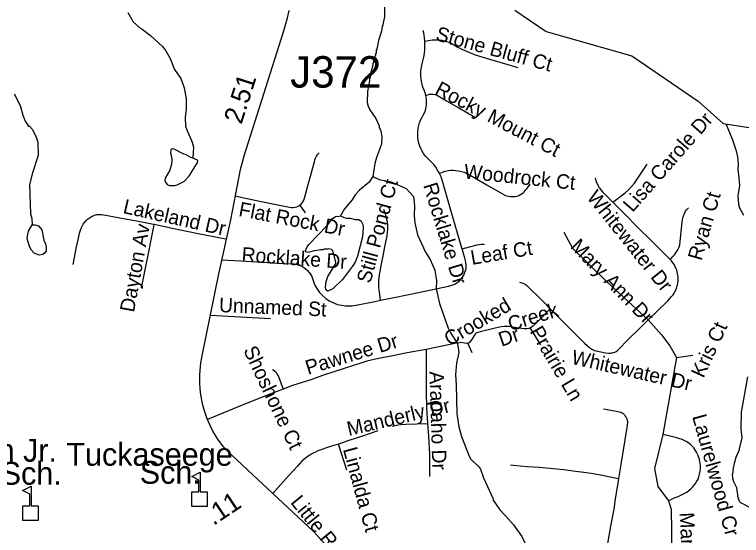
# Model space of a CAD drawing. Extents: x 1383679 to 1536984, y 460658 to 651027.
# Drawn here: x 1419161 to 1423940, y 551167 to 554595 of the extents above; entities that cross this region are included whole.
import ezdxf

# ---------------------------------------------------------------- set-up
doc = ezdxf.new("R2010")
doc.units = 0
for name, color, linetype in [('Exist Cultural Educational Facility Elementary CELL', 7, 'Continuous'), ('Exist Cultural Educational Facility High Label', 7, 'Continuous'), ('Exist Hydrographic Creek Single Shore', 7, 'Continuous'), ('Exist Hydrographic Misc Water Feature', 7, 'Continuous'), ('Exist Road Non-System Structure Non-Sys Other Number Label', 7, 'Continuous'), ('Exist Road Non-System Type 51', 7, 'Continuous'), ('Exist Road Non-System Type 51 Label', 7, 'Continuous'), ('Exist Road Secondary Mileage Hundredths English Label', 7, 'Continuous'), ('Exist Road Secondary Type 51 Attributed', 7, 'Continuous'), ('Exist Road Secondary Type 51 Label', 7, 'Continuous')]:
    doc.layers.add(name, color=color, linetype=linetype)

msp = doc.modelspace()

# ---------------------------------------------------------------- linework, layer by layer
at = {"layer": 'Exist Cultural Educational Facility Elementary CELL'}
for points in [[(1420326.7, 551356.9), (1420326.7, 551454.8), (1420372.8, 551454.8), (1420372.8, 551529.9), (1420325.7, 551554.1), (1420382.4, 551583.3), (1420382.4, 551454.8), (1420428.4, 551454.8), (1420428.4, 551356.9)], [(1419214.7, 551264.7), (1419214.7, 551362.6), (1419260.7, 551362.6), (1419260.7, 551437.7), (1419213.7, 551462), (1419270.3, 551491.1), (1419270.3, 551362.6), (1419316.3, 551362.6), (1419316.3, 551264.7)]]:
    msp.add_lwpolyline(points, close=True, dxfattribs=at)
at = {"layer": 'Exist Hydrographic Creek Single Shore'}
msp.add_lwpolyline([(1422450, 554623.3), (1422655.9, 554484.5), (1423219.9, 554322.2), (1423656, 554024.6), (1423819.9, 553876.9), (1424002.9, 553850.2), (1424228, 553852.3), (1424574, 553638.5), (1424982, 553180.6), (1425147.9, 553177.2), (1425299, 553223.4), (1425499, 553212.9), (1425706, 553149.6), (1425931.9, 553187.8), (1426059, 553267.3), (1426246, 553447.3), (1427359.9, 554166.7), (1427445.9, 554299.6), (1427481.9, 554417), (1427502.9, 554656.2)], dxfattribs=at)
at = {"layer": 'Exist Hydrographic Misc Water Feature'}
for points in [[(1421594.1, 554652.8), (1421592.5, 554580.8), (1421583.5, 554541.1), (1421583.2, 554525.1), (1421579, 554519.2), (1421574.3, 554485.3), (1421554.9, 554423.8), (1421543.6, 554366.1), (1421539.5, 554360.2), (1421539, 554342.2), (1421534.9, 554336.3), (1421534.6, 554326.3), (1421530.5, 554320.4), (1421530.3, 554310.4), (1421521.8, 554288.6), (1421521.6, 554278.6), (1421517.5, 554272.7), (1421517.2, 554262.8), (1421499.8, 554199.2), (1421499.5, 554183.2), (1421495.3, 554177.3), (1421494.9, 554159.3), (1421481.2, 554087.7), (1421479.7, 554015.8), (1421485.1, 553991.6), (1421496.5, 553967.4), (1421535.3, 553910.5), (1421558.2, 553862), (1421558, 553854), (1421569.4, 553829.7), (1421576.6, 553789.5), (1421573.5, 553741.7), (1421541.5, 553654.5), (1421530.5, 553614.7), (1421517.6, 553530.1)], [(1419906.8, 554608.5), (1419941.5, 554547.7), (1419984.5, 554506.7), (1420000.3, 554498.3), (1420055.4, 554457), (1420133.8, 554385.2), (1420155.2, 554356.7), (1420184.1, 554306.1), (1420212.4, 554233.4), (1420248.1, 554183.1), (1420253.2, 554180.5), (1420276.7, 554112.3), (1420290, 554039.7), (1420288.4, 553971.8), (1420283.2, 553917.9), (1420285.9, 553859.9), (1420293.4, 553835.7), (1420329.5, 553754.9), (1420336.8, 553722.7), (1420333.2, 553650.7)], [(1419158.5, 554070.3), (1419170.2, 554054), (1419200.6, 553989.3), (1419215.4, 553933), (1419230.5, 553892.7), (1419253.7, 553860.1), (1419259.8, 553860), (1419279.3, 553839.5), (1419304.1, 553787), (1419313.4, 553754.8), (1419317.4, 553666.7), (1419278.5, 553553), (1419259, 553475.6), (1419266.8, 553284.1), (1419273.9, 553251.9), (1419278.1, 553211.2)], [(1423839.3, 553871.9), (1423880.5, 553771.4), (1423904.8, 553698.9), (1423914, 553658.7), (1423918.9, 553610.6), (1423915.4, 553573.2), (1423923.6, 553523.6), (1423926.4, 553469.2), (1423916.1, 553402.8), (1423920.8, 553346.7), (1423926.4, 553322.5), (1423953.2, 553273.9)], [(1420333.2, 553650.7), (1420321.2, 553655.1), (1420289.7, 553671.8), (1420273.8, 553676.3), (1420210.5, 553709.7), (1420202.5, 553711.9), (1420194.5, 553710.1), (1420188.4, 553704.2), (1420185.9, 553682.3), (1420193.3, 553658.1), (1420194.8, 553634.1), (1420192.3, 553610.2), (1420181.4, 553570.4), (1420152.2, 553517.2), (1420149.7, 553499.2), (1420153.5, 553491.1), (1420165.2, 553476.9), (1420179, 553470.5), (1420213.1, 553469.8), (1420229.2, 553473.4), (1420277.8, 553498.2), (1420310.6, 553535.4), (1420364.5, 553622.1), (1420366.8, 553630.1), (1420362.9, 553636.2), (1420333.2, 553650.7)], [(1421517.6, 553530.1), (1421491.8, 553491.7), (1421428.6, 553439.2), (1421399.8, 553407.9), (1421381.2, 553376.3), (1421329.8, 553315.6), (1421304.9, 553269.3)], [(1421517.6, 553530.1), (1421558.2, 553510.1), (1421637.9, 553494.3), (1421736.8, 553449.9), (1421783.7, 553396.9), (1421790.3, 553336.7), (1421788.9, 553272.8), (1421791.8, 553224.7), (1421809.9, 553144.3), (1421863.4, 553031.2), (1421894.3, 552982.5), (1421924.8, 552913.8), (1421935.1, 552841.5), (1421934, 552789.6), (1421955.7, 552693.1), (1422012.1, 552531.9), (1422027.4, 552499.5), (1422073.8, 552430.5), (1422080.9, 552371.1), (1422067, 552302.7), (1422059.2, 552222.9), (1422063.7, 552158.8), (1422068.5, 551966.8), (1422081.3, 551881.1), (1422099.6, 551818.2), (1422150.1, 551689), (1422161.9, 551668.8), (1422211.1, 551621.6), (1422224.5, 551603.5)], [(1421304.9, 553269.3), (1421328.5, 553259.6), (1421344.4, 553255.2), (1421368.3, 553254.7), (1421400.2, 553246), (1421424.2, 553245.4), (1421439.9, 553235), (1421451.5, 553212.7), (1421453.1, 553196.7), (1421447.6, 553132.9), (1421416.7, 553005.7), (1421399.8, 552966.1), (1421383.2, 552938.5), (1421317.3, 552852), (1421253.8, 552789.6), (1421221.5, 552774.3), (1421213.5, 552778.5), (1421207.8, 552788.7), (1421206, 552798.7), (1421208.9, 552838.6), (1421219.7, 552870.3), (1421273.6, 552957), (1421273.8, 552965), (1421255.4, 553033.4), (1421247.8, 553049.6), (1421227.8, 553054.1), (1421219.8, 553050.3), (1421195.8, 553050.8), (1421187.7, 553047.1), (1421171.7, 553047.4), (1421163.6, 553043.6), (1421131.5, 553040.3), (1421091.2, 553029.3), (1421075.3, 553033.7), (1421073.5, 553041.7), (1421084, 553065.5), (1421096.4, 553081.1), (1421215.3, 553206.3), (1421252.4, 553253.4), (1421274.7, 553268.9), (1421288.7, 553266.6), (1421304.9, 553269.3)], [(1419278.1, 553211.2), (1419295.1, 553211.5), (1419319, 553204.9), (1419340.4, 553178.4), (1419352.8, 553110.1), (1419364.3, 553085.9), (1419369.7, 553061.8), (1419369.2, 553037.8), (1419360.9, 553026), (1419346.6, 553016.3), (1419322.5, 553010.9), (1419290.9, 553025.6), (1419273.3, 553044), (1419261.7, 553064.3), (1419250.5, 553096.5), (1419245, 553120.7), (1419245.3, 553136.7), (1419252.1, 553168.4), (1419278.1, 553211.2)], [(1423979.2, 552209.8), (1423939, 551978.8), (1423935.3, 551866.9), (1423941.7, 551810.1), (1423924.1, 551737.6), (1423924.8, 551731.2), (1423903, 551679.8), (1423891.7, 551640), (1423884.9, 551610.2), (1423881.8, 551571.2)], [(1422224.5, 551603.5), (1422245, 551545.1), (1422308.1, 551407.8), (1422307.9, 551399.8), (1422350.9, 551335.1), (1422391.1, 551294.2), (1422440.5, 551236.9), (1422496.7, 551159.6), (1422567.6, 551014.1), (1422587, 550981.7), (1422614, 550941.1), (1422676.6, 550871.7), (1422726.6, 550783.2), (1422758, 550753.9), (1422802.8, 550688.6)], [(1424061.8, 550983.2), (1424063.9, 551008.4), (1424060, 551016.5), (1424059, 551064.5), (1424061.5, 551088.4), (1424092.6, 551135.8), (1424131.4, 551174.9), (1424131.9, 551198.8), (1424097.7, 551279.6), (1424046.5, 551320.7), (1423999.2, 551349.7), (1423935.9, 551381.2), (1423926.1, 551389.4), (1423916.7, 551423.6), (1423917.1, 551439.5), (1423913.3, 551447.6), (1423910, 551479.7), (1423890.9, 551520.1), (1423883.4, 551544.3), (1423881.8, 551571.2)]]:
    msp.add_lwpolyline(points, dxfattribs=at)
at = {"layer": 'Exist Road Non-System Type 51'}
for p, q in [((1421037.6, 553341), (1421072.4, 553290.7)), ((1422621.4, 552420.5), (1422550.9, 552532.9)), ((1422169.8, 552368.5), (1422141.7, 552431.3)), ((1421346, 551596.4), (1421290.2, 551768.7))]:
    msp.add_line(p, q, dxfattribs=at)
for points in [[(1421857.5, 554420.2), (1421857.4, 554421), (1421856.2, 554440.7), (1421853.5, 554460.1), (1421851, 554474.3), (1421846.9, 554488.1), (1421846.3, 554489.7)], [(1421864.9, 554063.3), (1421860.4, 554079.6), (1421853.9, 554096.8), (1421853.5, 554097.7), (1421846.2, 554116.7), (1421840.5, 554135.8), (1421836.1, 554155.4), (1421833.3, 554175.4), (1421832.8, 554180.4), (1421831.8, 554199.9), (1421832.3, 554219.1), (1421834.4, 554238.3), (1421837.9, 554257.5), (1421839.1, 554262.5), (1421845.9, 554288.7), (1421851.6, 554313.9), (1421855.8, 554339.7), (1421858.3, 554365.4), (1421858.5, 554369.5), (1421859, 554393.5), (1421857.7, 554417.5), (1421857.5, 554420.2)], [(1421857.5, 554420.2), (1421907.4, 554427.6), (1421926.1, 554428.8), (1421939.5, 554428.6), (1421955.3, 554428), (1421971, 554425.8), (1421984.9, 554422.5), (1422001.2, 554418.2), (1422015.8, 554412.9), (1422035.4, 554404), (1422049.6, 554395.5), (1422049.5, 554395.5), (1422071.2, 554383.4), (1422101.1, 554367.6), (1422131.6, 554353.2), (1422162.7, 554340.2), (1422182.9, 554332.7), (1422284.4, 554301.8), (1422404.6, 554267.2), (1422470.5, 554247.4)], [(1421955.4, 553548.6), (1421955.3, 553548.9), (1421953.5, 553552.4), (1421942.8, 553571.5), (1421930.5, 553589.9), (1421917, 553607.3), (1421913.1, 553611.9), (1421891.9, 553633.5), (1421877.7, 553646.7), (1421863.6, 553663.5), (1421850.5, 553681.4), (1421838.5, 553700.3), (1421833.3, 553709.6), (1421826, 553728.3), (1421820, 553747.9), (1421815.5, 553767.9), (1421812.5, 553787.8), (1421811.6, 553805.9), (1421812.2, 553824.2), (1421814.3, 553842.4), (1421817.9, 553860.6), (1421818.9, 553864.6), (1421824.1, 553882.3), (1421830.7, 553899.3), (1421838.7, 553915.7), (1421848.1, 553931.8), (1421856, 553949), (1421862.2, 553966.6), (1421866.7, 553984.8), (1421869.2, 553999.5), (1421870.2, 554017.5), (1421869.5, 554035.3), (1421867.1, 554052.9), (1421865.3, 554061.8), (1421864.9, 554063.3)], [(1421864.9, 554063.3), (1421890.1, 554070.5), (1421900.3, 554072), (1421910.7, 554072), (1421912.3, 554071.8), (1421924, 554069.7), (1421935.3, 554066), (1421946, 554060.9), (1422001.4, 554027.9), (1422082.5, 553981.3), (1422192.3, 553917)], [(1421037.6, 553341), (1421039.6, 553342.4), (1421046.2, 553348), (1421054.5, 553357.7), (1421061.1, 553368.5), (1421066, 553379.9), (1421067.7, 553385.8), (1421096.1, 553490.8), (1421132.4, 553625.8), (1421135.2, 553638.4), (1421139.6, 553650.6), (1421145.4, 553662.2), (1421152.6, 553672.9), (1421161, 553682.7), (1421163.1, 553684.8)], [(1423093.8, 553359.5), (1423175.7, 553421.1), (1423197.4, 553441.6), (1423217.7, 553462.9), (1423237.1, 553485.7), (1423319.8, 553611.2)], [(1421955.4, 553548.6), (1421974.7, 553557.7), (1421991.3, 553564.2), (1422011.1, 553567.9), (1422028.8, 553570), (1422046.5, 553570.4), (1422061.9, 553569.4), (1422080.3, 553567), (1422098.6, 553563), (1422116.5, 553557.2), (1422133.6, 553550), (1422141.6, 553546), (1422265.7, 553474.5), (1422383.3, 553406.9), (1422395.6, 553402.3), (1422408.6, 553399), (1422421.9, 553397.1), (1422435.3, 553396.6), (1422449, 553397.5), (1422452.4, 553398), (1422464.7, 553400.8), (1422476.5, 553404.9), (1422487.7, 553410.3), (1422498.3, 553416.9), (1422508.2, 553424.8), (1422511.1, 553427.5), (1422521.2, 553438.6), (1422527.3, 553446.3), (1422551.6, 553478.7)], [(1422104.5, 553052.6), (1422100.5, 553066), (1422032.1, 553298.8), (1421997.5, 553422.2), (1421979.8, 553484.1), (1421973.2, 553506), (1421965, 553527.9), (1421955.4, 553548.6)], [(1423093.8, 553359.5), (1423045.1, 553408.3), (1423031.3, 553422.9), (1423018.8, 553438.3), (1423007.4, 553454.7), (1422996.7, 553474.3), (1422987.4, 553494.5), (1422979.6, 553515.4), (1422979.1, 553516.9)], [(1420610.3, 553401.5), (1420782.8, 553365.6), (1420969.3, 553327.6), (1420980.8, 553325.5), (1420993.3, 553325.2), (1421005.8, 553326.8), (1421017.9, 553330.3), (1421029.3, 553335.6), (1421037.6, 553341)], [(1423471.3, 552982.6), (1423460.5, 552994), (1423399.1, 553054.6), (1423387.7, 553066), (1423351.3, 553102.9), (1423259.2, 553194.6), (1423172.2, 553280.8), (1423093.8, 553359.5)], [(1421567.3, 552714.7), (1421559.5, 552769.8), (1421557.1, 552795.4), (1421556.7, 552821), (1421556.6, 552840.1), (1421558.2, 552864.9), (1421561.2, 552884.1), (1421564.5, 552902), (1421572.4, 552942.9), (1421586.9, 553018.6), (1421596.2, 553066), (1421610, 553139.3), (1421613.2, 553161.7), (1421614.8, 553184.4), (1421614.8, 553207), (1421614.7, 553208.9), (1421613, 553228.5), (1421609.6, 553248), (1421600.7, 553280.9), (1421589.4, 553310.9)], [(1423471.3, 552982.6), (1423476.7, 552988.3), (1423491.4, 553004.7), (1423499.8, 553013.2), (1423509.6, 553026), (1423518.3, 553039.6), (1423524.5, 553050), (1423528.8, 553059.9), (1423531, 553066), (1423534.6, 553079.8), (1423537.3, 553096.6), (1423537.7, 553101.1), (1423550.5, 553229.7), (1423553.2, 553247.1), (1423557.4, 553264.2), (1423563.1, 553280.9), (1423567.2, 553290.5), (1423572.6, 553300.9), (1423579.4, 553310.4), (1423587.4, 553318.9), (1423591.4, 553322.4)], [(1419545.7, 552949.3), (1419568.7, 553066), (1419578.5, 553112), (1419589.3, 553157.3), (1419595, 553176.7), (1419602.1, 553194.4), (1419607.8, 553206.2), (1419613.1, 553215.7), (1419623.1, 553229.2), (1419631, 553238.8), (1419641.8, 553248.5), (1419653.2, 553257.6), (1419659.8, 553262), (1419671.2, 553268.4), (1419678.3, 553271.3), (1419687.4, 553275.3), (1419695.9, 553277.6), (1419701.6, 553278.7), (1419707.5, 553279.8), (1419716.1, 553279.8), (1419731.9, 553278), (1419746.3, 553276.6), (1419772.8, 553272.6), (1419864.1, 553255.7), (1419976.2, 553235.5), (1420075, 553215.5), (1420079.6, 553214.5)], [(1419996, 552796.7), (1420010.4, 552871.2), (1420049.8, 553066), (1420055, 553091.5), (1420075, 553189.4), (1420079.6, 553214.5)], [(1420079.6, 553214.5), (1420208.3, 553187.1), (1420368.2, 553154.4), (1420551.1, 553118.1)], [(1422772.6, 553163), (1422828.3, 553057), (1423056.8, 552833.9), (1423327.2, 552585.7)], [(1422104.5, 553052.6), (1422151.3, 553066), (1422203.2, 553079.5), (1422216.4, 553082.2), (1422229.8, 553083.3), (1422243.2, 553082.8), (1422248.2, 553082.2)], [(1421567.3, 552714.7), (1421668.9, 552736.1), (1421858.9, 552775.3), (1422013.5, 552806.6), (1422036.2, 552813.5), (1422054.8, 552821.3), (1422075.5, 552832.9), (1422091.8, 552848), (1422105.8, 552866.5), (1422114.2, 552880.3), (1422122.5, 552899.9), (1422127.2, 552916), (1422129.4, 552931.2), (1422130.3, 552946.5), (1422128.1, 552966), (1422122.3, 552992.2), (1422104.5, 553052.6)], [(1420523.6, 552981.8), (1420648.8, 552974.2), (1420824.2, 552963.9), (1420941.3, 552956.9), (1420980.6, 552955.3), (1421000.3, 552953.4), (1421017.4, 552950.4), (1421038, 552943.9), (1421054.3, 552936.4), (1421070.5, 552925), (1421087.5, 552910.8), (1421098.5, 552897.7), (1421108.8, 552882.4), (1421114.8, 552870.1), (1421119.8, 552857.9), (1421126.4, 552837.7), (1421131.5, 552824.2), (1421137.7, 552810.6), (1421152.7, 552785.3), (1421166.7, 552765.5), (1421184, 552747.2), (1421206.7, 552727.2), (1421229.2, 552711.6), (1421248.7, 552701.1), (1421269.6, 552692.8), (1421285.2, 552687.5), (1421310.5, 552681.6), (1421335.4, 552678.2), (1421355.1, 552677.4), (1421379.2, 552678.8), (1421417.5, 552683.7), (1421528.9, 552706.6), (1421567.3, 552714.7)], [(1423327.2, 552585.7), (1423385.5, 552643.4), (1423455.1, 552711.9), (1423470, 552727.1), (1423481.1, 552738.9), (1423490.1, 552751), (1423497, 552761.1), (1423502.7, 552771), (1423508.1, 552782), (1423513.2, 552794.4), (1423515.7, 552802.5), (1423518.6, 552813.2), (1423521.5, 552829.5), (1423523.2, 552840.4), (1423523.5, 552844.2), (1423523.6, 552852.2), (1423523.5, 552861.2), (1423523, 552871.7), (1423522.4, 552880.1), (1423520.4, 552890), (1423517.8, 552901.6), (1423514.7, 552911.8), (1423511.6, 552920.8), (1423508.1, 552929.1), (1423503, 552939.2), (1423497.1, 552949.9), (1423491, 552959.1), (1423489.6, 552961.3), (1423480, 552973.4), (1423476.9, 552976.6), (1423471.3, 552982.6)], [(1422479.8, 552834.4), (1422495.3, 552829.7), (1422506.8, 552825.9), (1422517.7, 552820.4), (1422528.3, 552811.9), (1422633.2, 552708.3), (1422682.8, 552658.7)], [(1422682.8, 552658.7), (1422595.4, 552569.2), (1422568.7, 552545.1), (1422556.9, 552535.7), (1422550.9, 552532.9)], [(1422682.8, 552658.7), (1422706.4, 552635.1), (1422821.2, 552519.6), (1422907.4, 552432.9), (1422942.4, 552401.7), (1422956.9, 552392.2), (1422974.3, 552384.5), (1422985, 552380.9), (1423046.3, 552368.6), (1423068.2, 552366.6), (1423082.8, 552367), (1423096.4, 552370), (1423107.6, 552374.1), (1423115.3, 552378.3), (1423124.5, 552384.9), (1423202.6, 552462.3), (1423263.1, 552522.1), (1423327.2, 552585.7)], [(1420448.7, 552616.8), (1420844.6, 552594.1)], [(1423327.2, 552585.7), (1423413.4, 552488.2), (1423469.1, 552415.7), (1423513.7, 552337.6)], [(1422550.9, 552532.9), (1422541.4, 552528.5), (1422529.7, 552526.7), (1422511.9, 552527.2), (1422475.5, 552532), (1422424.3, 552540.9), (1422408.7, 552542.6), (1422392.6, 552543), (1422380, 552542.7), (1422361.2, 552540), (1422319.9, 552531.5), (1422222.3, 552507.1), (1422205.9, 552501.9), (1422196.5, 552497.3), (1422189.9, 552490.8), (1422182.3, 552481.7), (1422166.8, 552456.6), (1422155.3, 552440.6), (1422149, 552434.4), (1422143, 552431.6), (1422141.7, 552431.3)], [(1422141.7, 552431.3), (1422135.4, 552430.1), (1422122, 552431.7), (1422108.3, 552434.7), (1422096, 552435.8), (1422085.7, 552435.3), (1422067, 552431.6), (1421877.5, 552393.7), (1421866.2, 552391.6)], [(1421866.2, 552391.6), (1421741.8, 552368.4), (1421637.8, 552347.8), (1421553.1, 552331.2), (1421477.4, 552313.4), (1421443.7, 552303.4), (1421335.4, 552268.1), (1421186.8, 552218.7), (1421108, 552192), (1420989.5, 552153.4), (1420927.8, 552130.2)], [(1421866.2, 552391.6), (1421867.4, 552340.4), (1421866.5, 552229.7), (1421866.4, 552113.7), (1421869.4, 552007.4), (1421874.5, 551936.3), (1421876.8, 551903.2)], [(1423513.7, 552337.6), (1423619.6, 552354.3)], [(1423513.7, 552337.6), (1423422, 551831)], [(1420856.4, 552258.6), (1420869, 552251.6), (1420878.4, 552242.7), (1420886.4, 552231.1), (1420895.5, 552212.1), (1420927.8, 552130.2)], [(1420927.8, 552130.2), (1420800.1, 552082), (1420631, 552013.2), (1420531.1, 551972.4), (1420428.8, 551930.2)], [(1423034.1, 552000.4), (1423118.3, 551984.4), (1423137.1, 551980.4), (1423146.3, 551977.5), (1423153.9, 551974.1), (1423159.2, 551971), (1423164.5, 551967.1), (1423170.8, 551960.1), (1423176.3, 551952.4), (1423181, 551943.9), (1423185.4, 551935.2), (1423188.5, 551925.8), (1423189.9, 551919.6), (1423190.6, 551909.8), (1423189.2, 551895.5), (1423187, 551877.8), (1423146.6, 551634.6), (1423131.1, 551541.1)], [(1421642.7, 551885.1), (1421663.9, 551890.5), (1421681, 551894.1), (1421700.4, 551896.2), (1421734.5, 551899.4), (1421806.1, 551901.4), (1421876.8, 551903.2)], [(1421876.8, 551903.2), (1421882.5, 551821.1), (1421887.6, 551739.8), (1421889.1, 551702.2), (1421890, 551665.5), (1421889.9, 551604.1), (1421890.2, 551555.9)], [(1421548.5, 551855), (1421449.5, 551820.9), (1421358.4, 551791.5), (1421290.2, 551768.7)], [(1423422, 551831), (1423368.8, 551607), (1423391.1, 551489.8), (1423460.2, 551395.4)], [(1423460.2, 551395.4), (1423494, 551411.6), (1423510.3, 551418.2), (1423523.1, 551423), (1423536.3, 551429.1), (1423563.6, 551442.3), (1423579.8, 551451.9), (1423596.6, 551465), (1423608.7, 551475.3), (1423618.1, 551485), (1423628.7, 551497.6), (1423637.9, 551509.5), (1423646.6, 551523.4), (1423654.4, 551537.4), (1423659.9, 551553.5), (1423664.4, 551571.1), (1423668.3, 551589.7), (1423670.5, 551607.3), (1423670, 551627.6), (1423669.3, 551639.4), (1423667.4, 551651.2), (1423663.8, 551668.1), (1423658.6, 551683.4), (1423653.5, 551696.4), (1423644.9, 551713.9), (1423637.1, 551726.4), (1423626, 551742.5), (1423613.8, 551756.9), (1423604.8, 551764.7), (1423596.5, 551771.9), (1423586.8, 551779), (1423576.8, 551784.8), (1423563.4, 551791.4), (1423550.2, 551797.8), (1423529.1, 551805.5), (1423508.6, 551811.2), (1423489.8, 551815.9), (1423422, 551831)], [(1421290.2, 551768.7), (1421244.3, 551753.4), (1421205, 551741.3), (1421180.7, 551732.7), (1421155.2, 551723.4), (1421138.6, 551715.7), (1421119.8, 551705.6), (1421107.5, 551698), (1421098.4, 551692.3), (1421074, 551675), (1421050.4, 551654.8), (1421018.8, 551620.4), (1420943.1, 551537.5), (1420859.6, 551443)], [(1422422.5, 551630.8), (1422439.6, 551629.2), (1422530.6, 551621.6), (1422613.3, 551615.6), (1422703, 551607.5), (1422771.6, 551600.6), (1422848.5, 551589.8), (1422904, 551583.9), (1422951.8, 551576.7), (1423002, 551567.9), (1423131.1, 551541.1)], [(1423131.1, 551541.1), (1423124, 551498.3), (1423110.2, 551407), (1423100.3, 551339.7), (1423079.5, 551228.9), (1423039.3, 550999.7), (1423022.6, 550897.5)], [(1423460.2, 551395.4), (1423476.8, 551339.3), (1423480.8, 551195.2), (1423476.8, 551035.2)]]:
    msp.add_lwpolyline(points, dxfattribs=at)
at = {"layer": 'Exist Road Secondary Type 51 Attributed'}
msp.add_lwpolyline([(1421201.4, 551112.3), (1421127.1, 551193.8), (1420558.3, 551723), (1420536.8, 551748.3), (1420514.9, 551775.8), (1420497.6, 551800.8), (1420465.2, 551853.2), (1420427.2, 551933.9), (1420408, 551994.4), (1420399.8, 552025.1), (1420392.7, 552056.8), (1420384, 552107.5), (1420381.1, 552135.1), (1420379.3, 552166.8), (1420378.3, 552193.3), (1420378.9, 552222.9), (1420381, 552253.3), (1420386.9, 552303.4), (1420394.2, 552348.4), (1420501.8, 552878.5), (1420582.2, 553243.7), (1420615, 553414.3), (1420647.6, 553575.1), (1420671.8, 553664.2), (1420929.9, 554480.5), (1420956, 554573.9), (1420966.8, 554621.2)], dxfattribs=at)

# ---------------------------------------------------------------- texts
at = {"layer": 'Exist Cultural Educational Facility High Label'}
for s, p in [('Wilson Jr.', (1418559.5, 551651.9)), ('Tuckaseege', (1419502, 551625.6)), ('High Sch.', (1418602, 551500.5)), ('Sch.', (1419984.4, 551507.1))]:
    msp.add_text(s, height=150, dxfattribs=at).set_placement(p)
at = {"layer": 'Exist Road Non-System Structure Non-Sys Other Number Label'}
msp.add_text('J372', height=206.69, dxfattribs=at).set_placement((1420973, 554114.3))
at = {"layer": 'Exist Road Non-System Type 51 Label'}
for s, rotation, p in [('Stone Bluff Ct', 344.5948, (1421924.2, 554427.1)), ('Rocky Mount Ct', 332.2421, (1421917.6, 554076)), ('Lisa Carole Dr', 48.8152, (1423224.1, 553288.8)), ('Woodrock Ct', 354.0713, (1422112.5, 553516.9)), ('Still Pond Ct', 74.8706, (1421500.3, 552821.1)), ('Rocklake Dr', 286.9666, (1421846.8, 553472.1)), ('Whitewater Dr', 308.653, (1422918.6, 553390.6)), ('Ryan Ct', 73.8117, (1423676.4, 552970.7)), ('Lakeland Dr', 347.3205, (1419869.4, 553289.4)), ('Flat Rock Dr', 349.0781, (1420629.5, 553270.1)), ('Dayton Av', 79.6959, (1419946.1, 552631.3)), ('Mary Ann Dr', 314.1579, (1422809.3, 553063.2)), ('Rocklake Dr', 355.9154, (1420651.5, 552970.3)), ('Leaf Ct', 9.4635, (1422167.6, 552947.3)), ('Unnamed St', 357.615, (1420503.9, 552636.9)), ('Crooked', 30.6518, (1422020.9, 552410)), ('Creek', 17.3328, (1422421.7, 552509.9)), ('Prairie Ln', 300.619, (1422545.6, 552509.6)), ('Kris Ct', 65.2241, (1423690.1, 552197.4)), ('Dr', 18.4362, (1422361.6, 552408.6)), ('Pawnee Dr', 16.9569, (1421090.1, 552223.5)), ('Shoshone Ct', 295.2015, (1420663, 552387)), ('Whitewater Dr', 347.1917, (1422816.8, 552297)), ('Arapaho Dr', 271.6834, (1421888.8, 552246.2)), ('Manderly Dr', 13.2912, (1421358.6, 551820.6)), ('Laurelwood Cr', 285.6555, (1423615, 551950.1)), ('Linalda Ct', 285.2555, (1421319.4, 551734.1)), ('Mary Ann Dr', 272.726, (1423533.4, 551316.9))]:
    msp.add_text(s, height=95, rotation=rotation, dxfattribs=at).set_placement(p)
at = {"layer": 'Exist Road Secondary Mileage Hundredths English Label'}
for s, rotation, p in [('2.51', 72.2368, (1420653.2, 553868.4)), ('.11', 33.7464, (1420469, 551228.9))]:
    msp.add_text(s, height=125, rotation=rotation, dxfattribs=at).set_placement(p)
at = {"layer": 'Exist Road Secondary Type 51 Label'}
msp.add_text('Little Rock Rd', height=95, rotation=308.9728, dxfattribs=at).set_placement((1420970.8, 551383.5))

doc.saveas('drawing.dxf')
